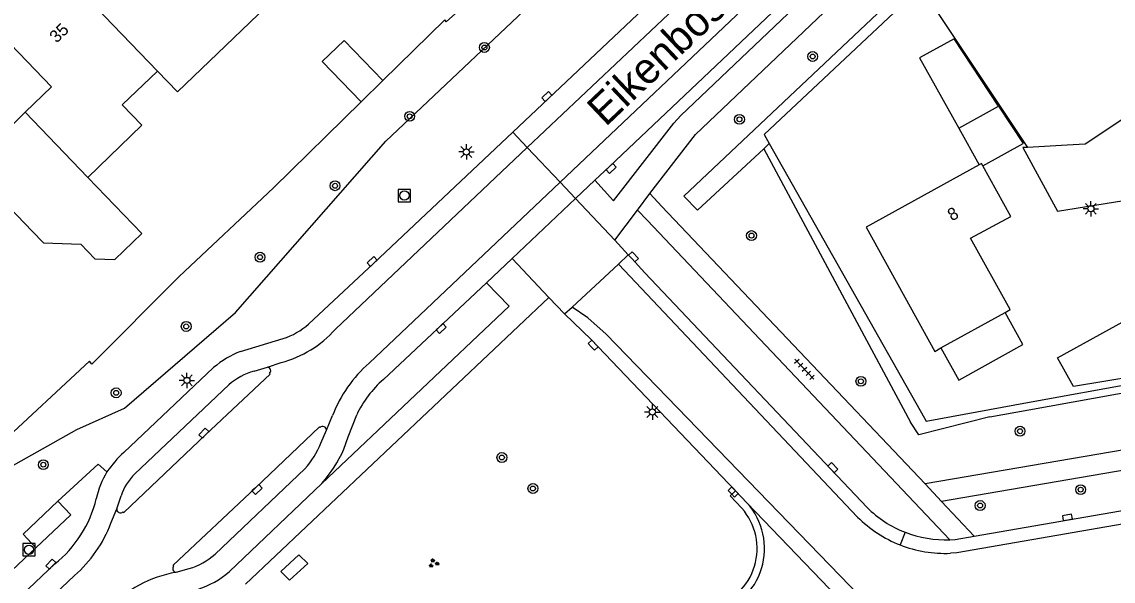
# Model space of a CAD drawing. Extents: x 136000 to 138005, y 398500 to 400500.
# Drawn here: x 137784.3 to 137872.8, y 399138.6 to 399184 of the extents above; entities that cross this region are included whole.
import ezdxf

# ---------------------------------------------------------------- set-up
doc = ezdxf.new("R2010")
doc.units = 0
for name, color, linetype in [('gg-afsc-erfafscheiding', 7, 'Continuous'), ('gg-afsc-hekwerk', 7, 'Continuous'), ('gg-anno-huisnummerreeks BGT', 7, 'Continuous'), ('gg-anno-openbare ruimte label', 7, 'Continuous'), ('gg-bbg-abri', 7, 'Continuous'), ('gg-bbg-gedigitaliseerde bebouwing', 7, 'Continuous'), ('gg-bbg-gedigitaliseerde bijgebouw', 7, 'Continuous'), ('gg-bbg-hoofdgebouw', 7, 'Continuous'), ('gg-bbg-luifel en loopbrug', 7, 'Continuous'), ('gg-bbg-tussenscheiding', 7, 'Continuous'), ('gg-knt-verharding', 7, 'Continuous'), ('gg-knt-verharding nz', 7, 'Continuous'), ('gt-bbg-plantopografie pand', 7, 'Continuous'), ('gt-grn-groengrens', 7, 'Continuous'), ('gt-grn-weggrens', 7, 'Continuous'), ('gt-symb-boom', 7, 'Continuous'), ('gt-symb-groenvak', 7, 'Continuous'), ('gt-symb-kolk', 7, 'Continuous'), ('gt-symb-lichtmast', 7, 'Continuous'), ('gt-symb-rioolschacht', 7, 'Continuous'), ('gt-symb-tegel verharding', 7, 'Continuous')]:
    doc.layers.add(name, color=color, linetype=linetype)

# ---------------------------------------------------------------- blocks, each defined once
blk = doc.blocks.new('gt0-LMAST')
at = {"layer": 'gt-symb-lichtmast'}
for p, q in [((-0.182, 0.173), (-0.447, 0.438)), ((-0.005, 0.246), (-0.005, 0.621)), ((0.172, 0.173), (0.437, 0.438)), ((-0.255, -0.004), (-0.63, -0.004)), ((-0.182, -0.181), (-0.447, -0.446)), ((-0.005, -0.254), (-0.005, -0.629)), ((0.437, -0.446), (0.172, -0.181)), ((0.245, -0.004), (0.62, -0.004))]:
    blk.add_line(p, q, dxfattribs=at)
blk.add_circle((-0.005, -0.004), 0.25, dxfattribs=at)
blk = doc.blocks.new('gt0-KOLK')
at = {"layer": 'gt-symb-kolk'}
blk.add_lwpolyline([(0, 0), (0.375, 0), (0.375, 0.4), (-0.375, 0.4), (-0.375, 0), (0, 0)], dxfattribs=at)
blk = doc.blocks.new('gt0-BOOM')
at = {"layer": 'gt-symb-boom'}
for radius in [0.4, 0.2]:
    blk.add_circle((0, 0), radius, dxfattribs=at)
blk = doc.blocks.new('gt0-TEG1')
at = {"layer": 'gt-symb-tegel verharding'}
for p, q in [((-1.125, 0), (1.125, 0)), ((-0.9, -0.25), (-0.9, 0.25)), ((-0.45, -0.25), (-0.45, 0.25)), ((0, -0.25), (0, 0.25)), ((0.45, -0.25), (0.45, 0.25)), ((0.9, -0.25), (0.9, 0.25))]:
    blk.add_line(p, q, dxfattribs=at)
blk = doc.blocks.new('gt0-RS')
at = {"layer": 'gt-symb-rioolschacht'}
blk.add_lwpolyline([(-0.5, -0.5), (0.5, -0.5), (0.5, 0.5), (-0.5, 0.5)], close=True, dxfattribs=at)
blk.add_circle((0, 0), 0.375, dxfattribs=at)
blk = doc.blocks.new('gt0-GRVAK')
at = {"layer": 'gt-symb-groenvak'}
for p, q in [((-0.11, 0.189), (-0.228, 0.24)), ((-0.182, 0.153), (0.088, 0.153)), ((-0.091, 0.211), (-0.156, 0.322)), ((-0.047, 0.214), (-0.047, 0.393)), ((-0.004, 0.211), (0.061, 0.322)), ((0.015, 0.189), (0.133, 0.24)), ((0.262, -0.052), (0.197, 0.059)), ((0.305, -0.049), (0.305, 0.13)), ((0.349, -0.052), (0.414, 0.059)), ((-0.245, -0.228), (-0.363, -0.177)), ((-0.318, -0.264), (-0.047, -0.264)), ((-0.226, -0.206), (-0.291, -0.095)), ((-0.183, -0.203), (-0.183, -0.024)), ((-0.139, -0.206), (-0.074, -0.095)), ((-0.12, -0.228), (-0.002, -0.177)), ((0.243, -0.074), (0.125, -0.023)), ((0.17, -0.11), (0.441, -0.11)), ((0.368, -0.074), (0.486, -0.023))]:
    blk.add_line(p, q, dxfattribs=at)

msp = doc.modelspace()

# ---------------------------------------------------------------- linework, layer by layer
at = {"layer": 'gg-afsc-erfafscheiding'}
for p, q in [((137857.171, 399186.764), (137865.836, 399173.781)), ((137844.891, 399174.091), (137857.478, 399151.846)), ((137865.84, 399153.097), (137877.311, 399155.188))]:
    msp.add_line(p, q, dxfattribs=at)
for points in [[(137825.075, 399189.184), (137822.962, 399187.802), (137818.701, 399183.952), (137818.574, 399184.116), (137813.558, 399179.202)], [(137857.171, 399186.764), (137844.473, 399174.83), (137844.891, 399174.091)], [(137811.792, 399177.472), (137804.687, 399170.511), (137797.043, 399163.312), (137789.97, 399156.203), (137789.777, 399156.461), (137782.439, 399149.638)], [(137857.478, 399151.846), (137857.618, 399151.599), (137865.84, 399153.097)]]:
    msp.add_lwpolyline(points, dxfattribs=at)
at = {"layer": 'gg-afsc-hekwerk'}
for p, q in [((137865.836, 399173.781), (137865.449, 399173.761)), ((137869.041, 399173.951), (137865.836, 399173.781))]:
    msp.add_line(p, q, dxfattribs=at)
msp.add_lwpolyline([(137879.86, 399180.25), (137870.505, 399174.029), (137869.041, 399173.951)], dxfattribs=at)
at = {"layer": 'gg-bbg-abri'}
for points in [[(137787.207, 399145.095), (137784.391, 399142.428), (137785.438, 399141.336)], [(137785.438, 399141.336), (137788.254, 399144.003), (137787.207, 399145.095)]]:
    msp.add_lwpolyline(points, dxfattribs=at)
at = {"layer": 'gg-bbg-gedigitaliseerde bebouwing'}
for p, q in [((137799.509, 399180.759), (137804.09, 399185.18)), ((137792.437, 399177.218), (137795.296, 399179.96))]:
    msp.add_line(p, q, dxfattribs=at)
for points in [[(137795.296, 399179.96), (137796.915, 399178.272), (137799.509, 399180.759)], [(137789.65, 399171.346), (137794.027, 399175.57), (137792.437, 399177.218)], [(137785.134, 399166.988), (137786.037, 399166.053), (137789.076, 399165.928), (137790.202, 399164.76), (137791.829, 399164.694), (137794.025, 399166.813), (137789.65, 399171.346)], [(137778.734, 399168.231), (137781.427, 399170.829), (137785.134, 399166.988)]]:
    msp.add_lwpolyline(points, dxfattribs=at)
at = {"layer": 'gg-bbg-gedigitaliseerde bijgebouw'}
for p, q in [((137813.558, 399179.202), (137811.792, 399177.472)), ((137860.249, 399175.329), (137863.475, 399177.122))]:
    msp.add_line(p, q, dxfattribs=at)
for points in [[(137811.792, 399177.472), (137808.643, 399180.735), (137810.422, 399182.452), (137813.558, 399179.202)], [(137863.475, 399177.122), (137859.875, 399182.579), (137857.083, 399181.026), (137860.249, 399175.329)]]:
    msp.add_lwpolyline(points, dxfattribs=at)
at = {"layer": 'gg-bbg-hoofdgebouw'}
for p, q in [((137858.815, 399157.521), (137864.01, 399160.407)), ((137858.31, 399157.24), (137858.815, 399157.521))]:
    msp.add_line(p, q, dxfattribs=at)
for points in [[(137786.962, 399188.285), (137782.01, 399183.52), (137786.69, 399178.68), (137784.569, 399176.628)], [(137784.569, 399176.628), (137782.38, 399174.51), (137777.69, 399179.35), (137772.669, 399174.523)], [(137861.899, 399172.359), (137852.75, 399167.32), (137858.31, 399157.24)], [(137864.01, 399160.407), (137864.41, 399160.63), (137861.21, 399166.41), (137864.49, 399168.19), (137862.205, 399172.282)], [(137862.205, 399172.282), (137862.1, 399172.47), (137861.899, 399172.359)]]:
    msp.add_lwpolyline(points, dxfattribs=at)
at = {"layer": 'gg-bbg-luifel en loopbrug'}
for p, q in [((137863.475, 399177.122), (137865.47, 399174.097)), ((137860.249, 399175.329), (137861.899, 399172.359)), ((137862.205, 399172.282), (137865.47, 399174.097))]:
    msp.add_line(p, q, dxfattribs=at)
msp.add_lwpolyline([(137858.815, 399157.521), (137860.263, 399154.916), (137865.457, 399157.803), (137864.01, 399160.407)], dxfattribs=at)
at = {"layer": 'gg-bbg-tussenscheiding'}
for p, q in [((137786.289, 399189.303), (137795.296, 399179.96)), ((137784.569, 399176.628), (137789.65, 399171.346))]:
    msp.add_line(p, q, dxfattribs=at)
at = {"layer": 'gg-knt-verharding'}
for p, q in [((137825.276, 399173.764), (137858.728, 399205.413)), ((137827.925, 399170.96), (137861.357, 399202.62)), ((137809.712, 399159.038), (137825.276, 399173.764)), ((137812.447, 399156.303), (137827.925, 399170.96)), ((137829.176, 399169.635), (137830.741, 399171.113)), ((137836.19, 399168.99), (137835.205, 399170.035)), ((137824.039, 399164.783), (137829.176, 399169.635)), ((137832.374, 399166.249), (137834.215, 399168.678)), ((137834.215, 399168.678), (137835, 399167.87)), ((137857.53, 399146.51), (137836.19, 399168.99)), ((137835, 399167.87), (137859.533, 399141.982)), ((137833.461, 399165.064), (137832.374, 399166.249)), ((137821.954, 399162.814), (137824.039, 399164.783)), ((137832.659, 399164.302), (137833.461, 399165.064)), ((137967.92, 399165.43), (137857.53, 399146.51)), ((137828.918, 399160.831), (137832.659, 399164.302)), ((137834.808, 399163.624), (137852.82, 399144.6)), ((137813.603, 399154.967), (137821.954, 399162.814)), ((137802.436, 399138.391), (137827.025, 399161.621)), ((137827.025, 399161.621), (137828.296, 399160.281)), ((137828.296, 399160.281), (137828.918, 399160.831)), ((137828.296, 399160.281), (137830.44, 399158.221)), ((137950.203, 399160.723), (137858.85, 399145.07)), ((137802.026, 399157.239), (137805.477, 399158.283)), ((137842.151, 399145.944), (137830.44, 399158.221)), ((137861.492, 399142.276), (137948.324, 399157.316)), ((137792.555, 399149.062), (137799.842, 399155.938)), ((137803.124, 399155.654), (137804.215, 399155.974)), ((137804.215, 399155.974), (137805.315, 399156.342)), ((137793.443, 399147.321), (137801.068, 399154.535)), ((137809, 399150.856), (137809.478, 399152.042)), ((137808.545, 399149.817), (137809, 399150.856)), ((137799.953, 399140.824), (137807.243, 399147.727)), ((137801.128, 399139.414), (137808.628, 399146.529)), ((137791.986, 399144.474), (137792.332, 399145.526)), ((137843.107, 399144.941), (137842.151, 399145.944)), ((137791.513, 399143.322), (137791.986, 399144.474)), ((137851.143, 399136.597), (137843.107, 399144.941)), ((137858.85, 399145.07), (137861.492, 399142.276)), ((137784.306, 399137.504), (137786.958, 399140.018)), ((137785.528, 399136.214), (137788.552, 399139.08)), ((137796.798, 399139.344), (137797.866, 399139.639))]:
    msp.add_line(p, q, dxfattribs=at)
for points in [[(137909.468, 399245.877), (137905.437, 399242.026), (137891.309, 399228.607), (137877.226, 399215.18), (137862.388, 399201.082), (137831.931, 399172.217), (137830.741, 399171.113)], [(137824.096, 399175.014), (137827.002, 399177.752), (137841.886, 399191.825), (137857.448, 399206.588), (137872.288, 399220.717), (137886.399, 399234.106), (137891.621, 399239.108)], [(137830.741, 399171.113), (137832.273, 399169.448), (137837.149, 399175.748), (137837.709, 399176.351), (137900.667, 399236.166)], [(137835.205, 399170.035), (137838.923, 399174.815), (137901.976, 399234.759)], [(137807.537, 399159.463), (137812.826, 399164.393), (137824.096, 399175.014)], [(137865.449, 399173.761), (137868.253, 399168.62), (137873.645, 399169.487), (137877.452, 399163.838)], [(137834.808, 399163.624), (137833.742, 399164.78), (137833.461, 399165.064)], [(137808.628, 399146.529), (137823.794, 399160.899), (137821.954, 399162.814)], [(137792.492, 399144.241), (137792.554, 399144.179), (137799.191, 399150.485), (137804.42, 399155.394), (137804.368, 399155.456)], [(137810.404, 399149.315), (137810.756, 399150.322), (137811.441, 399152.109)], [(137796.619, 399139.852), (137796.567, 399139.929), (137803.225, 399146.196), (137808.43, 399151.121), (137808.468, 399151.073)], [(137787.207, 399145.095), (137790.474, 399148.105), (137791.185, 399147.481)], [(137859.533, 399141.982), (137859.958, 399142.01), (137861.492, 399142.276)], [(137763.405, 399120.63), (137763.423, 399120.581), (137785.438, 399141.336)]]:
    msp.add_lwpolyline(points, dxfattribs=at)
for centre, radius, start, end in [((137803.665, 399163.834), 5.839, 288.07522, 311.53428), ((137803.076, 399164.927), 8.872, 284.61699, 318.41171), ((137804.652, 399150.347), 7.375, 110.85779, 130.70639), ((137804.172, 399155.68), 0.297, 311.2027, 81.70808), ((137819.8, 399148.014), 11.08, 131.5782, 158.68541), ((137804.735, 399150.246), 5.643, 106.58768, 130.52776), ((137819.693, 399148.113), 9.169, 131.62384, 154.16311), ((137808.688, 399150.853), 0.312, 0.62836, 134.99106), ((137801.821, 399152.555), 7.26, 318.31533, 337.84162), ((137799.806, 399141.395), 10.553, 133.40142, 144.7781), ((137799.057, 399154.589), 12.513, 319.8973, 335.06987), ((137796.976, 399143.956), 6.78, 148.67444, 168.61988), ((137796.716, 399144.054), 4.624, 135.05035, 161.43948), ((137780.881, 399147.618), 9.731, 308.64864, 346.1844), ((137792.292, 399144.472), 0.306, 179.68619, 310.8641), ((137838.991, 399141.265), 5.518, 284.36048, 41.76731), ((137859.159, 399150.94), 8.966, 225.0032, 248.6959), ((137781.783, 399146.959), 10.387, 310.6651, 339.50329), ((137859.16, 399150.94), 8.966, 248.69408, 272.3864), ((137796.372, 399144.701), 5.278, 286.44531, 312.73057), ((137798.547, 399129.543), 9.956, 100.11926, 136.75385), ((137796.817, 399139.636), 0.293, 132.50802, 266.31304), ((137796.453, 399144.699), 7.056, 287.05424, 311.4983)]:
    msp.add_arc(centre, radius, start, end, dxfattribs=at)
at = {"layer": 'gg-knt-verharding nz'}
msp.add_line((137852.042, 399143.822), (137832.659, 399164.302), dxfattribs=at)
for points in [[(137852.257, 399137.382), (137831.659, 399158.634), (137830.173, 399159.957), (137828.918, 399160.831)], [(137948.505, 399156.231), (137860.088, 399140.916), (137859.579, 399140.883)]]:
    msp.add_lwpolyline(points, dxfattribs=at)
for centre, radius, start, end in [((137859.166, 399150.949), 10.077, 225.01536, 248.68117), ((137859.161, 399150.954), 10.079, 248.71324, 272.37579)]:
    msp.add_arc(centre, radius, start, end, dxfattribs=at)
at = {"layer": 'gt-bbg-plantopografie pand'}
msp.add_lwpolyline([(137868.273, 399156.724), (137874.577, 399160.214), (137877.111, 399155.637), (137869.567, 399154.393), (137868.273, 399156.724)], dxfattribs=at)
at = {"layer": 'gt-grn-groengrens'}
for p, q in [((137844.439, 399173.671), (137844.891, 399174.091)), ((137844.439, 399173.671), (137856.339, 399151.519)), ((137865.948, 399152.507), (137877.419, 399154.598)), ((137862.781, 399151.93), (137865.948, 399152.507))]:
    msp.add_line(p, q, dxfattribs=at)
for points in [[(137776.3, 399143.93), (137788.755, 399150.918), (137792.628, 399152.632), (137801.605, 399160.403), (137813.8, 399174.28), (137844.456, 399203.247), (137849.411, 399208.152), (137858.387, 399212.562), (137870.313, 399223.401), (137874.061, 399230.312), (137873.577, 399232.042), (137876.755, 399234.461), (137881.221, 399239.237), (137891.181, 399248.434), (137901.583, 399257.529), (137910.029, 399265.853)], [(137911.091, 399238.043), (137910.725, 399238.433), (137837.977, 399169.819), (137839.071, 399168.686), (137844.439, 399173.671)], [(137862.781, 399151.93), (137857.026, 399150.474), (137856.339, 399151.519)], [(137842.666, 399144.534), (137841.716, 399145.53), (137842.151, 399145.944)], [(137807.472, 399140.05), (137805.997, 399138.696), (137805.28, 399139.394), (137806.755, 399140.749), (137807.472, 399140.05)]]:
    msp.add_lwpolyline(points, dxfattribs=at)
msp.add_arc((137838.991, 399141.265), 4.918, 284.4736, 41.6481, dxfattribs=at)
at = {"layer": 'gt-grn-weggrens'}
for p, q in [((137825.276, 399173.764), (137824.096, 399175.014)), ((137827.925, 399170.96), (137825.276, 399173.764)), ((137829.176, 399169.635), (137827.925, 399170.96)), ((137834.215, 399168.678), (137835.205, 399170.035)), ((137832.374, 399166.249), (137829.176, 399169.635)), ((137827.025, 399161.621), (137824.039, 399164.783)), ((137857.53, 399146.51), (137858.85, 399145.07)), ((137855.902, 399142.587), (137855.502, 399141.562))]:
    msp.add_line(p, q, dxfattribs=at)

# ---------------------------------------------------------------- block references
at = {"layer": 'gt-symb-boom'}
for p in [(137821.796, 399181.877), (137848.413, 399181.145), (137815.733, 399176.296), (137842.476, 399176.05), (137809.686, 399170.67), (137843.452, 399166.63), (137803.606, 399164.88), (137797.619, 399159.266), (137852.322, 399154.822), (137791.938, 399153.886), (137865.224, 399150.777), (137823.213, 399148.644), (137786.033, 399148.062), (137825.73, 399146.133), (137870.138, 399146.043), (137861.988, 399144.753)]:
    msp.add_blockref('gt0-BOOM', p, dxfattribs=at)
at = {"layer": 'gt-symb-groenvak'}
msp.add_blockref('gt0-GRVAK', (137817.674, 399140.073), dxfattribs=at)
at = {"layer": 'gt-symb-kolk'}
for p, rotation in [((137827.002, 399177.752), 43.396342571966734), ((137831.931, 399172.217), -137.15742156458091), ((137812.826, 399164.393), 43.29921014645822), ((137833.742, 399164.78), -47.32892765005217), ((137818.155, 399159.245), -136.77476218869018), ((137830.462, 399157.612), -46.49997134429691), ((137799.191, 399150.485), 46.84908203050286), ((137849.899, 399147.684), -46.499971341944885), ((137803.225, 399146.196), -136.72913722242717), ((137841.823, 399145.711), -45.729326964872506), ((137869.097, 399143.596), 10.017934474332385), ((137786.783, 399139.861), 46.84908202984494)]:
    msp.add_blockref('gt0-KOLK', p, dxfattribs=dict(at, rotation=rotation))
at = {"layer": 'gt-symb-lichtmast'}
for p in [(137820.341, 399173.414), (137870.97, 399168.806), (137797.678, 399154.894), (137835.419, 399152.332)]:
    msp.add_blockref('gt0-LMAST', p, dxfattribs=at)
at = {"layer": 'gt-symb-rioolschacht'}
for p in [(137815.311, 399169.878), (137784.874, 399141.166)]:
    msp.add_blockref('gt0-RS', p, dxfattribs=at)
at = {"layer": 'gt-symb-tegel verharding', "rotation": -46.53940290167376}
msp.add_blockref('gt0-TEG1', (137847.743, 399155.802), dxfattribs=at)

# ---------------------------------------------------------------- texts
at = {"layer": 'gg-anno-huisnummerreeks BGT'}
for s, rotation, p in [('35', 43.9, (137787.113, 399182.186)), ('8', 29.2, (137859.697, 399167.773))]:
    msp.add_text(s, height=1, rotation=rotation, dxfattribs=at).set_placement(p)
at = {"layer": 'gg-anno-openbare ruimte label'}
msp.add_text('Eikenboschweg', height=2.5, rotation=43.5, dxfattribs=at).set_placement((137831.617, 399175.395))

doc.saveas('drawing.dxf')
